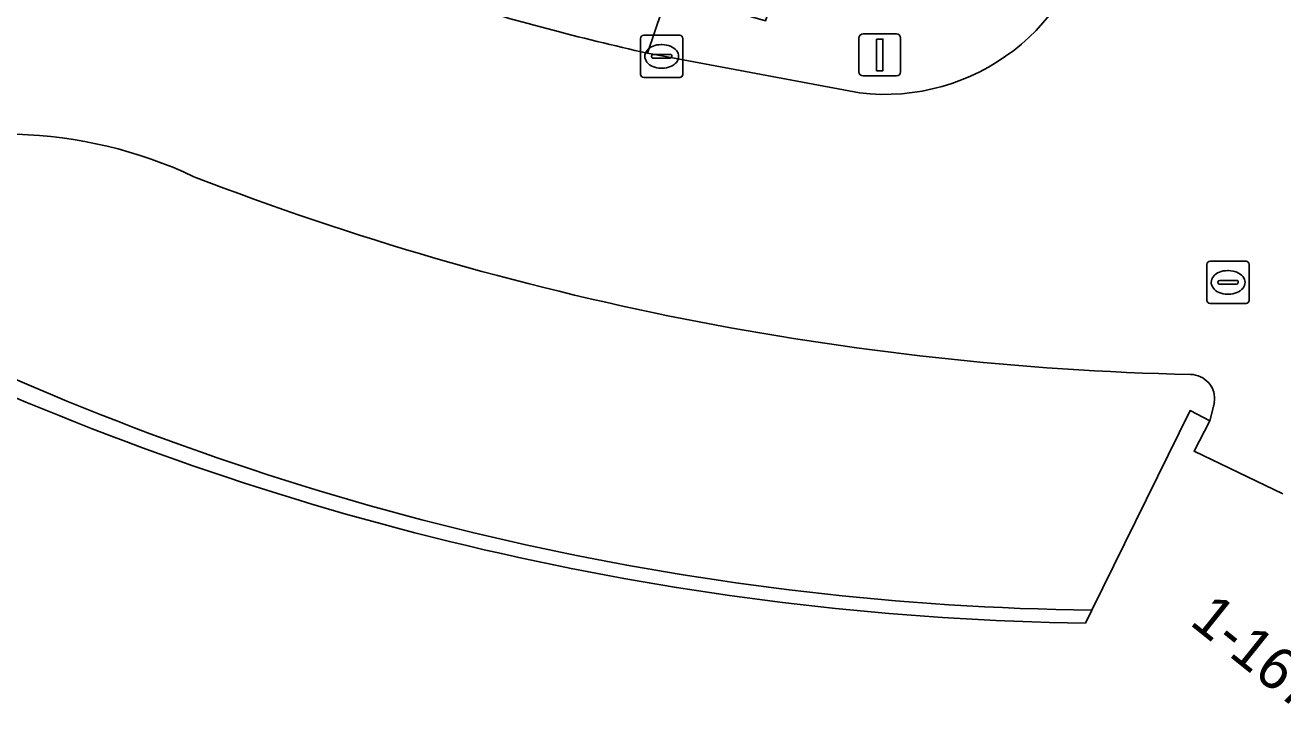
# Model space of a CAD drawing. Extents: x 158835 to 160077, y 386387 to 387778.
# Drawn here: x 159506.75 to 159536.58, y 386966.38 to 386982.48 of the extents above; entities that cross this region are included whole.
import ezdxf

# ---------------------------------------------------------------- set-up
doc = ezdxf.new("R2010")
doc.units = 0
for name, color, linetype in [('IMGEO_Groenvoorziening', 7, 'Continuous'), ('IMGEO_Kolk', 7, 'Continuous'), ('IMGEO_Lichtmast', 7, 'Continuous'), ('IMGEO_Pand', 7, 'Continuous'), ('IMGEO_Pand_nummerreeks', 7, 'Continuous'), ('IMGEO_Rijbaan_lokaal_open', 7, 'Continuous'), ('IMGEO_Rioolput', 7, 'Continuous'), ('IMGEO_Voetpad_halfverhard', 7, 'Continuous'), ('IMGEO_Voetpad_open', 7, 'Continuous')]:
    doc.layers.add(name, color=color, linetype=linetype)

msp = doc.modelspace()

# ---------------------------------------------------------------- linework, layer by layer
at = {"layer": 'IMGEO_Groenvoorziening'}
for points in [[(159508.617, 386985.592), (159508.984, 386986.903), (159508.651, 386987.249), (159507.836, 386987.529), (159509.337, 386992.3), (159525.807, 386987.167), (159524.308, 386982.587), (159522.377, 386983.15), (159521.847, 386982.822), (159521.513, 386981.816), (159526.535, 386980.877)], [(159532.044, 386968.601), (159534.377, 386973.339), (159534.847, 386973.093), (159534.951, 386973.531)]]:
    msp.add_lwpolyline(points, dxfattribs=at)
for centre, radius, start, end in [((159527.13, 386985.851), 5.01, 263.1803, 352.1847), ((159506.251, 386969.346), 10.553, 64.7245, 111.9981), ((159535.981, 387044.044), 69.868, 248.83658, 268.69003), ((159532.913, 387034.836), 66.241, 245.83492, 269.24849), ((159534.38, 386973.618), 0.577, 351.3486, 89.6405)]:
    msp.add_arc(centre, radius, start, end, dxfattribs=at)
at = {"layer": 'IMGEO_Kolk'}
for p, q in [((159521.347, 386981.317), (159521.347, 386982.169)), ((159521.422, 386982.243), (159522.274, 386982.243)), ((159522.348, 386982.169), (159522.348, 386981.317)), ((159521.835, 386982.023), (159521.86, 386982.023)), ((159521.606, 386981.737), (159521.606, 386981.749)), ((159522.044, 386981.7), (159521.646, 386981.7)), ((159521.649, 386981.786), (159522.047, 386981.786)), ((159522.09, 386981.749), (159522.09, 386981.737)), ((159522.274, 386981.243), (159521.422, 386981.243)), ((159521.858, 386981.463), (159521.833, 386981.463))]:
    msp.add_line(p, q, dxfattribs=at)
for points in [[(159521.347, 386981.317), (159521.347, 386982.169)], [(159521.422, 386982.243), (159522.274, 386982.243)], [(159522.348, 386982.169), (159522.348, 386981.317)], [(159522.274, 386981.243), (159521.422, 386981.243)]]:
    msp.add_lwpolyline(points, dxfattribs=at)
for centre, radius, start, end in [((159521.424, 386982.167), 0.0765, 91.552, 178.448), ((159521.424, 386982.167), 0.0765, 91.552, 178.448), ((159522.272, 386982.167), 0.0765, 1.552, 88.448), ((159522.272, 386982.167), 0.0765, 1.552, 88.448), ((159521.646, 386981.746), 0.0403, 85.8775, 175.7526), ((159521.643, 386981.736), 0.0366, 178.938, 274.7102), ((159522.047, 386981.743), 0.043, 264.8664, 352.4533), ((159522.051, 386981.748), 0.0386, 1.7309, 96.639), ((159521.424, 386981.319), 0.0765, 181.552, 268.448), ((159521.424, 386981.319), 0.0765, 181.552, 268.448), ((159522.272, 386981.319), 0.0765, 271.552, 358.448), ((159522.272, 386981.319), 0.0765, 271.552, 358.448)]:
    msp.add_arc(centre, radius, start, end, dxfattribs=at)
for centre, major_axis, ratio, start_param, end_param in [((159521.834, 386981.743), (-0.387, 0.002), 0.722429, 4.712389, 7.853982), ((159521.859, 386981.743), (-0.39, 0.002), 0.717154, 1.570796, 4.712389)]:
    msp.add_ellipse(centre, major_axis=major_axis, ratio=ratio, start_param=start_param, end_param=end_param, dxfattribs=at)
at = {"layer": 'IMGEO_Lichtmast'}
for p, q in [((159526.522, 386981.379), (159526.522, 386982.179)), ((159526.522, 386982.179), (159526.522, 386981.379)), ((159526.622, 386982.279), (159527.412, 386982.279)), ((159527.412, 386982.279), (159526.622, 386982.279)), ((159527.512, 386982.179), (159527.512, 386981.379)), ((159527.512, 386981.379), (159527.512, 386982.179)), ((159527.412, 386981.279), (159526.622, 386981.279)), ((159526.622, 386981.279), (159527.412, 386981.279))]:
    msp.add_line(p, q, dxfattribs=at)
msp.add_lwpolyline([(159526.942, 386982.154), (159527.092, 386982.154), (159527.092, 386981.404), (159526.942, 386981.404), (159526.942, 386982.154)], dxfattribs=at)
for centre, start, end in [((159526.622, 386982.179), 90, 180), ((159526.622, 386982.179), 90, 180), ((159527.412, 386982.179), 0, 90), ((159527.412, 386982.179), 360, 90), ((159526.622, 386981.379), 180, 270), ((159526.622, 386981.379), 180, 270), ((159527.412, 386981.379), 270, 0), ((159527.412, 386981.379), 270, 0)]:
    msp.add_arc(centre, 0.1, start, end, dxfattribs=at)
at = {"layer": 'IMGEO_Pand'}
msp.add_lwpolyline([(159536.575, 386971.366), (159534.472, 386972.375), (159534.847, 386973.093), (159534.377, 386973.339), (159532.044, 386968.601), (159531.892, 386968.293)], dxfattribs=at)
msp.add_arc((159532.959, 387036.135), 67.851, 246.22231, 269.09925, dxfattribs=at)
at = {"layer": 'IMGEO_Rijbaan_lokaal_open'}
for points in [[(159526.535, 386980.877), (159521.513, 386981.816)], [(159534.951, 386973.531), (159534.847, 386973.093), (159534.472, 386972.375), (159536.575, 386971.366)]]:
    msp.add_lwpolyline(points, dxfattribs=at)
for centre, radius, start, end in [((159527.13, 386985.851), 5.01, 263.1803, 352.1847), ((159536.568, 387048.369), 68.234, 253.12078, 257.2534), ((159506.251, 386969.346), 10.553, 64.7245, 111.9981), ((159535.981, 387044.044), 69.868, 248.83658, 268.69003), ((159534.38, 386973.618), 0.577, 351.3486, 89.6405)]:
    msp.add_arc(centre, radius, start, end, dxfattribs=at)
at = {"layer": 'IMGEO_Rioolput'}
for p, q in [((159534.776, 386975.954), (159534.776, 386976.806)), ((159534.851, 386976.88), (159535.703, 386976.88)), ((159535.777, 386976.806), (159535.777, 386975.954)), ((159535.264, 386976.66), (159535.289, 386976.66)), ((159535.035, 386976.374), (159535.035, 386976.386)), ((159535.473, 386976.337), (159535.075, 386976.337)), ((159535.078, 386976.423), (159535.476, 386976.423)), ((159535.519, 386976.386), (159535.519, 386976.374)), ((159535.703, 386975.88), (159534.851, 386975.88)), ((159535.287, 386976.1), (159535.262, 386976.1))]:
    msp.add_line(p, q, dxfattribs=at)
for points in [[(159534.776, 386975.954), (159534.776, 386976.806)], [(159534.851, 386976.88), (159535.703, 386976.88)], [(159535.777, 386976.806), (159535.777, 386975.954)], [(159535.703, 386975.88), (159534.851, 386975.88)]]:
    msp.add_lwpolyline(points, dxfattribs=at)
for centre, radius, start, end in [((159534.853, 386976.804), 0.0765, 91.552, 178.448), ((159534.853, 386976.804), 0.0765, 91.552, 178.448), ((159535.701, 386976.804), 0.0765, 1.552, 88.448), ((159535.701, 386976.804), 0.0765, 1.552, 88.448), ((159535.075, 386976.383), 0.0403, 85.8775, 175.7526), ((159535.072, 386976.373), 0.0366, 178.938, 274.7102), ((159535.476, 386976.38), 0.043, 264.8664, 352.4533), ((159535.48, 386976.385), 0.0386, 1.7309, 96.639), ((159534.853, 386975.956), 0.0765, 181.552, 268.448), ((159534.853, 386975.956), 0.0765, 181.552, 268.448), ((159535.701, 386975.956), 0.0765, 271.552, 358.448), ((159535.701, 386975.956), 0.0765, 271.552, 358.448)]:
    msp.add_arc(centre, radius, start, end, dxfattribs=at)
for centre, major_axis, ratio, start_param, end_param in [((159535.263, 386976.38), (-0.387, 0.002), 0.722429, 4.712389, 7.853982), ((159535.288, 386976.38), (-0.39, 0.002), 0.717154, 1.570796, 4.712389)]:
    msp.add_ellipse(centre, major_axis=major_axis, ratio=ratio, start_param=start_param, end_param=end_param, dxfattribs=at)
at = {"layer": 'IMGEO_Voetpad_halfverhard'}
msp.add_lwpolyline([(159531.892, 386968.293), (159532.044, 386968.601)], dxfattribs=at)
for centre, radius, start, end in [((159532.913, 387034.836), 66.241, 245.83492, 269.24849), ((159532.959, 387036.135), 67.851, 246.22231, 269.09925)]:
    msp.add_arc(centre, radius, start, end, dxfattribs=at)
at = {"layer": 'IMGEO_Voetpad_open'}
msp.add_lwpolyline([(159521.513, 386981.816), (159521.847, 386982.822), (159522.377, 386983.15), (159524.308, 386982.587), (159525.807, 386987.167), (159509.337, 386992.3), (159507.836, 386987.529), (159508.651, 386987.249), (159508.984, 386986.903), (159508.617, 386985.592)], dxfattribs=at)
msp.add_arc((159536.568, 387048.369), 68.234, 253.12078, 257.2534, dxfattribs=at)

# ---------------------------------------------------------------- texts
at = {"layer": 'IMGEO_Pand_nummerreeks'}
msp.add_text('1-167', height=1, rotation=321.2681, dxfattribs=at).set_placement((159534.338, 386968.279))

doc.saveas('drawing.dxf')
